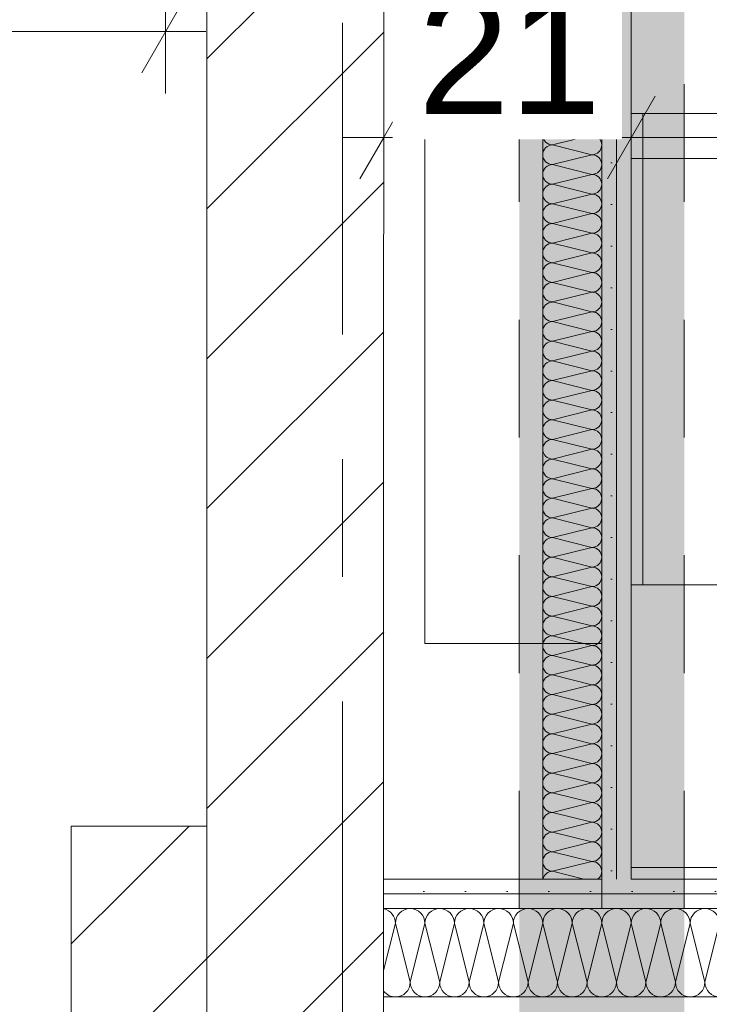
# Model space of a CAD drawing. Header units: metres. Extents: x -4 to 99, y -11 to 17.
# Tile 421 of 656: x 39.856 to 40.441, y 3.829 to 4.665. Entities that reach past the tile are written whole.
import ezdxf

# ---------------------------------------------------------------- set-up
doc = ezdxf.new("R2010")
doc.units = ezdxf.units.M
doc.header["$MEASUREMENT"] = 0
for name, pattern in [('Achse', [0.2, 0.1, -0.05, 0, -0.05]), ('DASHED', [0.015, 0.007, -0.008]), ('Strichlinie doppelt', [0.546806, 0.264583, -0.105833, 0.070556, -0.105833]), ('Untersicht', [0.1, 0.075, -0.025]), ('Wipeout_Contour', [1, 0, -1])]:
    doc.linetypes.add(name, pattern=pattern)
for name, color, linetype in [('152 - Bemaßung_ Beschriftung.Ausbau', 7, 'Continuous'), ('451 - Universal.Achsen Raster', 7, 'Continuous'), ('605 - Struktur.Wand Innen', 7, 'Continuous'), ('612 - Struktur.Stahlbau', 7, 'Continuous'), ('650 - Abdeckung.Fußboden Aufbau', 7, 'Continuous'), ('Abbruch_605 - Struktur.Wand Innen', 7, 'Continuous'), ('Neubau_605 - Struktur.Wand Innen', 7, 'Continuous'), ('Neubau_606 - Struktur.Wand Innen Ausbau', 7, 'Continuous'), ('Neubau_612 - Struktur.Stahlbau', 7, 'Continuous'), ('Neubau_650 - Abdeckung.Fußboden Aufbau', 7, 'Continuous'), ('Neubau_653 - Abdeckung.TB Verkofferung', 7, 'Continuous'), ('Neubau_702 - Einrichtung.Möbel Sanitär', 7, 'Continuous'), ('Neubau_802 - HKLSE.Sanitär', 7, 'Continuous')]:
    doc.layers.add(name, color=color, linetype=linetype)
doc.styles.add('ERSTELLTER_STIL_2', font='txt')
doc.linetypes.add('Abbruch 1', pattern='A,0,[1,2022.0244.A_L5A-PL02.04_iD_Grundriss 2.OG1.Shx,S=0.001984,R=0,X=0,Y=0],-0.25,0', length=0.25)
doc.dimstyles.new('ERSTELLTER_STIL__1', dxfattribs={"dimtxt": 0.1, "dimasz": 0.0532, "dimexe": 0.18, "dimexo": 0.0625, "dimgap": 0, "dimtad": 1, "dimzin": 0, "dimdsep": 46, "dimtxsty": 'ERSTELLTER_STIL_2', "dimblk": 'ARROWHEAD_2', "dimblk1": 'ARROWHEAD_2', "dimblk2": 'ARROWHEAD_2', "dimcen": 0.09, "dimse1": 1, "dimse2": 1, "dimclrd": 7, "dimclre": 7, "dimclrt": 7, "dimazin": 0, "dimtfac": 1, "dimtdec": 4, "dimtmove": 0, "dimatfit": 3, "dimfxl": 1, "dimtolj": 1, "dimtzin": 0, "dimarcsym": 0})
doc.dimstyles.new('ERSTELLTER_STIL__2', dxfattribs={"dimtxt": 0.1, "dimasz": 0.0532, "dimexe": 0.18, "dimexo": 0.0625, "dimgap": 0, "dimtad": 1, "dimtih": 1, "dimtoh": 1, "dimzin": 0, "dimdsep": 46, "dimtxsty": 'ERSTELLTER_STIL_2', "dimblk": 'ARROWHEAD_2', "dimblk1": 'ARROWHEAD_2', "dimblk2": 'ARROWHEAD_2', "dimcen": 0.09, "dimse1": 1, "dimse2": 1, "dimclrd": 7, "dimclre": 7, "dimclrt": 7, "dimazin": 0, "dimtfac": 1, "dimtdec": 4, "dimtmove": 0, "dimatfit": 3, "dimfxl": 1, "dimtolj": 1, "dimtzin": 0, "dimarcsym": 0})
doc.dimstyles.new('ERSTELLTER_STIL__4', dxfattribs={"dimtxt": 0.1, "dimasz": 0.0532, "dimexe": 0.18, "dimexo": 0.0625, "dimgap": 0, "dimtad": 1, "dimzin": 0, "dimdsep": 46, "dimtxsty": 'ERSTELLTER_STIL_2', "dimblk": 'ARROWHEAD_2', "dimblk1": 'ARROWHEAD_2', "dimblk2": 'ARROWHEAD_2', "dimcen": 0.09, "dimse1": 1, "dimse2": 1, "dimclrd": 7, "dimclre": 7, "dimclrt": 7, "dimazin": 0, "dimtfac": 1, "dimtdec": 4, "dimtmove": 2, "dimatfit": 3, "dimfxl": 1, "dimtolj": 1, "dimtzin": 0, "dimarcsym": 0})
pattern_1 = [(45, (0, 0), (-0.01767767, 0.01767767), [0, -0.025])]
pattern_2 = [(45, (0, 0), (-0.0636396, 0.0636396), [])]

# ---------------------------------------------------------------- blocks, each defined once
blk = doc.blocks.new('*X6')
at = {"layer": 'Neubau_606 - Struktur.Wand Innen Ausbau', "color": 7, "linetype": 'Continuous', "lineweight": 5}
for p, q in [((40.34164, 4.66665), (40.30831, 4.65832)), ((40.34164, 4.64999), (40.30831, 4.65832)), ((40.34164, 4.64999), (40.30831, 4.64165)), ((40.34164, 4.63332), (40.30831, 4.64165)), ((40.34164, 4.63332), (40.30831, 4.62499)), ((40.34164, 4.61665), (40.30831, 4.62499)), ((40.34164, 4.61665), (40.30831, 4.60832)), ((40.34164, 4.59999), (40.30831, 4.60832)), ((40.34164, 4.59999), (40.30831, 4.59165)), ((40.34164, 4.58332), (40.30831, 4.59165)), ((40.34164, 4.58332), (40.30831, 4.57499)), ((40.34164, 4.56665), (40.30831, 4.57499)), ((40.34164, 4.56665), (40.30831, 4.55832)), ((40.34164, 4.54999), (40.30831, 4.55832)), ((40.34164, 4.54999), (40.30831, 4.54165)), ((40.34164, 4.53332), (40.30831, 4.54165)), ((40.34164, 4.53332), (40.30831, 4.52499)), ((40.34164, 4.51665), (40.30831, 4.52499)), ((40.34164, 4.51665), (40.30831, 4.50832)), ((40.34164, 4.49999), (40.30831, 4.50832)), ((40.34164, 4.49999), (40.30831, 4.49165)), ((40.34164, 4.48332), (40.30831, 4.49165)), ((40.34164, 4.48332), (40.30831, 4.47499)), ((40.34164, 4.46665), (40.30831, 4.47499)), ((40.34164, 4.46665), (40.30831, 4.45832)), ((40.34164, 4.44999), (40.30831, 4.45832)), ((40.34164, 4.44999), (40.30831, 4.44165)), ((40.34164, 4.43332), (40.30831, 4.44165)), ((40.34164, 4.43332), (40.30831, 4.42499)), ((40.34164, 4.41665), (40.30831, 4.42499)), ((40.34164, 4.41665), (40.30831, 4.40832)), ((40.34164, 4.39999), (40.30831, 4.40832)), ((40.34164, 4.39999), (40.30831, 4.39165)), ((40.34164, 4.38332), (40.30831, 4.39165)), ((40.34164, 4.38332), (40.30831, 4.37499)), ((40.34164, 4.36665), (40.30831, 4.37499)), ((40.34164, 4.36665), (40.30831, 4.35832)), ((40.34164, 4.34999), (40.30831, 4.35832)), ((40.34164, 4.34999), (40.30831, 4.34165)), ((40.34164, 4.33332), (40.30831, 4.34165)), ((40.34164, 4.33332), (40.30831, 4.32499)), ((40.34164, 4.31665), (40.30831, 4.32499)), ((40.34164, 4.31665), (40.30831, 4.30832)), ((40.34164, 4.29999), (40.30831, 4.30832)), ((40.34164, 4.29999), (40.30831, 4.29165)), ((40.34164, 4.28332), (40.30831, 4.29165)), ((40.34164, 4.28332), (40.30831, 4.27499)), ((40.34164, 4.26665), (40.30831, 4.27499)), ((40.34164, 4.26665), (40.30831, 4.25832)), ((40.34164, 4.24999), (40.30831, 4.25832)), ((40.34164, 4.24999), (40.30831, 4.24165)), ((40.34164, 4.23332), (40.30831, 4.24165)), ((40.34164, 4.23332), (40.30831, 4.22499)), ((40.34164, 4.21665), (40.30831, 4.22499)), ((40.34164, 4.21665), (40.30831, 4.20832)), ((40.34164, 4.19999), (40.30831, 4.20832)), ((40.34164, 4.19999), (40.30831, 4.19165)), ((40.34164, 4.18332), (40.30831, 4.19165)), ((40.34164, 4.18332), (40.30831, 4.17499)), ((40.34164, 4.16665), (40.30831, 4.17499)), ((40.34164, 4.16665), (40.30831, 4.15832)), ((40.34164, 4.14999), (40.30831, 4.15832)), ((40.34164, 4.14999), (40.30831, 4.14165)), ((40.34164, 4.13332), (40.30831, 4.14165)), ((40.34164, 4.13332), (40.30831, 4.12499)), ((40.34164, 4.11665), (40.30831, 4.12499)), ((40.34164, 4.11665), (40.30831, 4.10832)), ((40.34164, 4.09999), (40.30831, 4.10832)), ((40.34164, 4.09999), (40.30831, 4.09165)), ((40.34164, 4.08332), (40.30831, 4.09165)), ((40.34164, 4.08332), (40.30831, 4.07499)), ((40.34164, 4.06665), (40.30831, 4.07499)), ((40.34164, 4.06665), (40.30831, 4.05832)), ((40.34164, 4.04999), (40.30831, 4.05832)), ((40.34164, 4.04999), (40.30831, 4.04165)), ((40.34164, 4.03332), (40.30831, 4.04165)), ((40.34164, 4.03332), (40.30831, 4.02499)), ((40.34164, 4.01665), (40.30831, 4.02499)), ((40.34164, 4.01665), (40.30831, 4.00832)), ((40.34164, 3.99999), (40.30831, 4.00832)), ((40.34164, 3.99999), (40.30831, 3.99165)), ((40.34164, 3.98332), (40.30831, 3.99165)), ((40.34164, 3.98332), (40.30831, 3.97499)), ((40.34164, 3.96665), (40.30831, 3.97499)), ((40.34164, 3.96665), (40.30831, 3.95832)), ((40.34164, 3.94999), (40.30831, 3.95832)), ((40.34164, 3.94999), (40.30831, 3.94165)), ((40.33492, 3.935), (40.30831, 3.94165))]:
    blk.add_line(p, q, dxfattribs=at)
for centre, start, end in [((40.30831, 4.66665), 179.99998, 269.99998), ((40.34164, 4.65832), 359.99998, 89.99998), ((40.30831, 4.64999), 89.99998, 179.99998), ((40.34164, 4.65832), 269.99998, 359.99998), ((40.30831, 4.64999), 179.99998, 269.99998), ((40.34164, 4.64165), 359.99998, 89.99998), ((40.30831, 4.63332), 89.99998, 179.99998), ((40.34164, 4.64165), 269.99998, 359.99998), ((40.30831, 4.63332), 179.99998, 269.99998), ((40.34164, 4.62499), 359.99998, 89.99998), ((40.30831, 4.61665), 89.99998, 179.99998), ((40.34164, 4.62499), 269.99998, 359.99998), ((40.30831, 4.61665), 179.99998, 269.99998), ((40.34164, 4.60832), 359.99998, 89.99998), ((40.30831, 4.59999), 89.99998, 179.99998), ((40.34164, 4.60832), 269.99998, 359.99998), ((40.30831, 4.59999), 179.99998, 269.99998), ((40.34164, 4.59165), 359.99998, 89.99998), ((40.30831, 4.58332), 89.99998, 179.99998), ((40.34164, 4.59165), 269.99998, 359.99998), ((40.30831, 4.58332), 179.99998, 269.99998), ((40.34164, 4.57499), 359.99998, 89.99998), ((40.30831, 4.56665), 89.99998, 179.99998), ((40.34164, 4.57499), 269.99998, 359.99998), ((40.30831, 4.56665), 179.99998, 269.99998), ((40.34164, 4.55832), 359.99998, 89.99998), ((40.30831, 4.54999), 89.99998, 179.99998), ((40.34164, 4.55832), 269.99998, 359.99998), ((40.30831, 4.54999), 179.99998, 269.99998), ((40.34164, 4.54165), 359.99998, 89.99998), ((40.30831, 4.53332), 89.99998, 179.99998), ((40.34164, 4.54165), 269.99998, 359.99998), ((40.30831, 4.53332), 179.99998, 269.99998), ((40.34164, 4.52499), 359.99998, 89.99998), ((40.30831, 4.51665), 89.99998, 179.99998), ((40.34164, 4.52499), 269.99998, 359.99998), ((40.30831, 4.51665), 179.99998, 269.99998), ((40.34164, 4.50832), 359.99998, 89.99998), ((40.30831, 4.49999), 89.99998, 179.99998), ((40.34164, 4.50832), 269.99998, 359.99998), ((40.30831, 4.49999), 179.99998, 269.99998), ((40.34164, 4.49165), 359.99998, 89.99998), ((40.30831, 4.48332), 89.99998, 179.99998), ((40.34164, 4.49165), 269.99998, 359.99998), ((40.30831, 4.48332), 179.99998, 269.99998), ((40.34164, 4.47499), 359.99998, 89.99998), ((40.30831, 4.46665), 89.99998, 179.99998), ((40.34164, 4.47499), 269.99998, 359.99998), ((40.30831, 4.46665), 179.99998, 269.99998), ((40.34164, 4.45832), 359.99998, 89.99998), ((40.30831, 4.44999), 89.99998, 179.99998), ((40.34164, 4.45832), 269.99998, 359.99998), ((40.30831, 4.44999), 179.99998, 269.99998), ((40.34164, 4.44165), 359.99998, 89.99998), ((40.30831, 4.43332), 89.99998, 179.99998), ((40.34164, 4.44165), 269.99998, 359.99998), ((40.30831, 4.43332), 179.99998, 269.99998), ((40.34164, 4.42499), 359.99998, 89.99998), ((40.30831, 4.41665), 89.99998, 179.99998), ((40.34164, 4.42499), 269.99998, 359.99998), ((40.30831, 4.41665), 179.99998, 269.99998), ((40.34164, 4.40832), 359.99998, 89.99998), ((40.30831, 4.39999), 89.99998, 179.99998), ((40.34164, 4.40832), 269.99998, 359.99998), ((40.30831, 4.39999), 179.99998, 269.99998), ((40.34164, 4.39165), 359.99998, 89.99998), ((40.30831, 4.38332), 89.99998, 179.99998), ((40.34164, 4.39165), 269.99998, 359.99998), ((40.30831, 4.38332), 179.99998, 269.99998), ((40.34164, 4.37499), 359.99998, 89.99998), ((40.30831, 4.36665), 89.99998, 179.99998), ((40.34164, 4.37499), 269.99998, 359.99998), ((40.30831, 4.36665), 179.99998, 269.99998), ((40.34164, 4.35832), 359.99998, 89.99998), ((40.30831, 4.34999), 89.99998, 179.99998), ((40.34164, 4.35832), 269.99998, 359.99998), ((40.30831, 4.34999), 179.99998, 269.99998), ((40.34164, 4.34165), 359.99998, 89.99998), ((40.30831, 4.33332), 89.99998, 179.99998), ((40.34164, 4.34165), 269.99998, 359.99998), ((40.30831, 4.33332), 179.99998, 269.99998), ((40.34164, 4.32499), 359.99998, 89.99998), ((40.30831, 4.31665), 89.99998, 179.99998), ((40.34164, 4.32499), 269.99998, 359.99998), ((40.30831, 4.31665), 179.99998, 269.99998), ((40.34164, 4.30832), 359.99998, 89.99998), ((40.30831, 4.29999), 89.99998, 179.99998), ((40.34164, 4.30832), 269.99998, 359.99998), ((40.30831, 4.29999), 179.99998, 269.99998), ((40.34164, 4.29165), 359.99998, 89.99998), ((40.30831, 4.28332), 89.99998, 179.99998), ((40.34164, 4.29165), 269.99998, 359.99998), ((40.30831, 4.28332), 179.99998, 269.99998), ((40.34164, 4.27499), 359.99998, 89.99998), ((40.30831, 4.26665), 89.99998, 179.99998), ((40.34164, 4.27499), 269.99998, 359.99998), ((40.30831, 4.26665), 179.99998, 269.99998), ((40.34164, 4.25832), 359.99998, 89.99998), ((40.30831, 4.24999), 89.99998, 179.99998), ((40.34164, 4.25832), 269.99998, 359.99998), ((40.30831, 4.24999), 179.99998, 269.99998), ((40.34164, 4.24165), 359.99998, 89.99998), ((40.30831, 4.23332), 89.99998, 179.99998), ((40.34164, 4.24165), 269.99998, 359.99998), ((40.30831, 4.23332), 179.99998, 269.99998), ((40.34164, 4.22499), 359.99998, 89.99998), ((40.30831, 4.21665), 89.99998, 179.99998), ((40.34164, 4.22499), 269.99998, 359.99998), ((40.30831, 4.21665), 179.99998, 269.99998), ((40.34164, 4.20832), 359.99998, 89.99998), ((40.30831, 4.19999), 89.99998, 179.99998), ((40.34164, 4.20832), 269.99998, 359.99998), ((40.30831, 4.19999), 179.99998, 269.99998), ((40.34164, 4.19165), 359.99998, 89.99998), ((40.30831, 4.18332), 89.99998, 179.99998), ((40.34164, 4.19165), 269.99998, 359.99998), ((40.30831, 4.18332), 179.99998, 269.99998), ((40.34164, 4.17499), 359.99998, 89.99998), ((40.30831, 4.16665), 89.99998, 179.99998), ((40.34164, 4.17499), 269.99998, 359.99998), ((40.30831, 4.16665), 179.99998, 269.99998), ((40.34164, 4.15832), 359.99998, 89.99998), ((40.30831, 4.14999), 89.99998, 179.99998), ((40.34164, 4.15832), 269.99998, 359.99998), ((40.30831, 4.14999), 179.99998, 269.99998), ((40.34164, 4.14165), 359.99998, 89.99998), ((40.30831, 4.13332), 89.99998, 179.99998), ((40.34164, 4.14165), 269.99998, 359.99998), ((40.30831, 4.13332), 179.99998, 269.99998), ((40.34164, 4.12499), 359.99998, 89.99998), ((40.30831, 4.11665), 89.99998, 179.99998), ((40.34164, 4.12499), 269.99998, 359.99998), ((40.30831, 4.11665), 179.99998, 269.99998), ((40.34164, 4.10832), 359.99998, 89.99998), ((40.30831, 4.09999), 89.99998, 179.99998), ((40.34164, 4.10832), 269.99998, 359.99998), ((40.30831, 4.09999), 179.99998, 269.99998), ((40.34164, 4.09165), 359.99998, 89.99998), ((40.30831, 4.08332), 89.99998, 179.99998), ((40.34164, 4.09165), 269.99998, 359.99998), ((40.30831, 4.08332), 179.99998, 269.99998), ((40.34164, 4.07499), 359.99998, 89.99998), ((40.30831, 4.06665), 89.99998, 179.99998), ((40.34164, 4.07499), 269.99998, 359.99998), ((40.30831, 4.06665), 179.99998, 269.99998), ((40.34164, 4.05832), 359.99998, 89.99998), ((40.30831, 4.04999), 89.99998, 179.99998), ((40.34164, 4.05832), 269.99998, 359.99998), ((40.30831, 4.04999), 179.99998, 269.99998), ((40.34164, 4.04165), 359.99998, 89.99998), ((40.30831, 4.03332), 89.99998, 179.99998), ((40.34164, 4.04165), 269.99998, 359.99998), ((40.30831, 4.03332), 179.99998, 269.99998), ((40.34164, 4.02499), 359.99998, 89.99998), ((40.30831, 4.01665), 89.99998, 179.99998), ((40.34164, 4.02499), 269.99998, 359.99998), ((40.30831, 4.01665), 179.99998, 269.99998), ((40.34164, 4.00832), 359.99998, 89.99998), ((40.30831, 3.99999), 89.99998, 179.99998), ((40.34164, 4.00832), 269.99998, 359.99998), ((40.30831, 3.99999), 179.99998, 269.99998), ((40.34164, 3.99165), 359.99998, 89.99998), ((40.30831, 3.98332), 89.99998, 179.99998), ((40.34164, 3.99165), 269.99998, 359.99998), ((40.30831, 3.98332), 179.99998, 269.99998), ((40.34164, 3.97499), 359.99998, 89.99998), ((40.30831, 3.96665), 89.99998, 179.99998), ((40.34164, 3.97499), 269.99998, 359.99998), ((40.30831, 3.96665), 179.99998, 269.99998), ((40.34164, 3.95832), 359.99998, 89.99998), ((40.30831, 3.94999), 89.99998, 179.99998), ((40.34164, 3.95832), 269.99998, 359.99998), ((40.30831, 3.94999), 179.99998, 269.99998), ((40.34164, 3.94165), 359.99998, 89.99998), ((40.30831, 3.93332), 89.99998, 168.37095), ((40.34164, 3.94165), 307.01982, 359.99998)]:
    blk.add_arc(centre, 0.00833, start, end, dxfattribs=at)
blk = doc.blocks.new('*X144')
at = {"layer": 'Neubau_606 - Struktur.Wand Innen Ausbau', "color": 7, "linetype": 'Continuous', "lineweight": 5}
for p, q in [((40.175, 3.8975), (40.16499, 3.85747)), ((40.175, 3.8975), (40.1875, 3.8475)), ((40.2, 3.8975), (40.1875, 3.8475)), ((40.2, 3.8975), (40.2125, 3.8475)), ((40.225, 3.8975), (40.2125, 3.8475)), ((40.225, 3.8975), (40.2375, 3.8475)), ((40.25, 3.8975), (40.2375, 3.8475)), ((40.25, 3.8975), (40.2625, 3.8475)), ((40.275, 3.8975), (40.2625, 3.8475)), ((40.275, 3.8975), (40.2875, 3.8475)), ((40.3, 3.8975), (40.2875, 3.8475)), ((40.3, 3.8975), (40.3125, 3.8475)), ((40.325, 3.8975), (40.3125, 3.8475)), ((40.325, 3.8975), (40.3375, 3.8475)), ((40.35, 3.8975), (40.3375, 3.8475)), ((40.35, 3.8975), (40.3625, 3.8475)), ((40.375, 3.8975), (40.3625, 3.8475)), ((40.375, 3.8975), (40.3875, 3.8475)), ((40.4, 3.8975), (40.3875, 3.8475)), ((40.4, 3.8975), (40.4125, 3.8475)), ((40.425, 3.8975), (40.4125, 3.8475)), ((40.425, 3.8975), (40.4375, 3.8475)), ((40.45, 3.8975), (40.4375, 3.8475))]:
    blk.add_line(p, q, dxfattribs=at)
for centre, start, end in [((40.1625, 3.8975), 359.99996, 78.50045), ((40.1875, 3.8975), 89.99996, 179.99996), ((40.1875, 3.8975), 359.99996, 89.99996), ((40.2125, 3.8975), 89.99996, 179.99996), ((40.2125, 3.8975), 359.99996, 89.99996), ((40.2375, 3.8975), 89.99996, 179.99996), ((40.2375, 3.8975), 359.99996, 89.99996), ((40.2625, 3.8975), 89.99996, 179.99996), ((40.2625, 3.8975), 359.99996, 89.99996), ((40.2875, 3.8975), 89.99996, 179.99996), ((40.2875, 3.8975), 359.99996, 89.99996), ((40.3125, 3.8975), 89.99996, 179.99996), ((40.3125, 3.8975), 359.99996, 89.99996), ((40.3375, 3.8975), 89.99996, 179.99996), ((40.3375, 3.8975), 359.99996, 89.99996), ((40.3625, 3.8975), 89.99996, 179.99996), ((40.3625, 3.8975), 359.99996, 89.99996), ((40.3875, 3.8975), 89.99996, 179.99996), ((40.3875, 3.8975), 359.99996, 89.99996), ((40.4125, 3.8975), 89.99996, 179.99996), ((40.4125, 3.8975), 359.99996, 89.99996), ((40.4375, 3.8975), 89.99996, 179.99996), ((40.4375, 3.8975), 359.99996, 89.99996), ((40.175, 3.8475), 269.99996, 359.99996), ((40.2, 3.8475), 179.99996, 269.99996), ((40.2, 3.8475), 269.99996, 359.99996), ((40.225, 3.8475), 179.99996, 269.99996), ((40.225, 3.8475), 269.99996, 359.99996), ((40.25, 3.8475), 179.99996, 269.99996), ((40.25, 3.8475), 269.99996, 359.99996), ((40.275, 3.8475), 179.99996, 269.99996), ((40.275, 3.8475), 269.99996, 359.99996), ((40.3, 3.8475), 179.99996, 269.99996), ((40.3, 3.8475), 269.99996, 359.99996), ((40.325, 3.8475), 179.99996, 269.99996), ((40.325, 3.8475), 269.99996, 359.99996), ((40.35, 3.8475), 179.99996, 269.99996), ((40.35, 3.8475), 269.99996, 359.99996), ((40.375, 3.8475), 179.99996, 269.99996), ((40.375, 3.8475), 269.99996, 359.99996), ((40.4, 3.8475), 179.99996, 269.99996), ((40.4, 3.8475), 269.99996, 359.99996), ((40.425, 3.8475), 179.99996, 269.99996), ((40.425, 3.8475), 269.99996, 359.99996), ((40.45, 3.8475), 179.99996, 269.99996), ((40.175, 3.8475), 216.80685, 269.99996)]:
    blk.add_arc(centre, 0.0125, start, end, dxfattribs=at)
blk = doc.blocks.new('*D210')
at = {"layer": '152 - Bemaßung_ Beschriftung.Ausbau', "color": 7, "linetype": 'Continuous', "lineweight": 5}
for p, q in [((39.75, 4.00021), (39.82, 3.95979)), ((39.8375, 3.98), (39.7325, 3.98)), ((39.785, 3.35), (39.785, 3.98)), ((39.75, 3.37021), (39.82, 3.32979)), ((39.8375, 3.35), (39.7325, 3.35))]:
    blk.add_line(p, q, dxfattribs=at)
at = {"layer": '152 - Bemaßung_ Beschriftung.Ausbau', "color": 7, "lineweight": 5, "insert": (39.765, 3.67373), "char_height": 0.1, "attachment_point": 7, "rotation": 90, "style": 'ERSTELLTER_STIL_2'}
blk.add_mtext('\\A1;{\\pql;\\fArial|b0|i0|c0|p38;63}', dxfattribs=at)
blk = doc.blocks.new('ARROWHEAD_2')
at = {"color": 0, "linetype": 'Continuous', "lineweight": 0}
for p, q in [((-0.378, -0.655), (0.378, 0.655)), ((0, 0), (-1, 0))]:
    blk.add_line(p, q, dxfattribs=at)
blk = doc.blocks.new('*D211')
at = {"layer": '152 - Bemaßung_ Beschriftung.Ausbau', "color": 7, "linetype": 'Continuous', "lineweight": 5}
for p, q in [((39.785, 5.18998), (39.785, 5.22421)), ((39.82, 5.16978), (39.75, 5.21019)), ((39.8375, 5.18998), (39.7325, 5.18998)), ((39.785, 3.98), (39.785, 5.18998)), ((39.75, 4.00021), (39.82, 3.95979)), ((39.8375, 3.98), (39.7325, 3.98))]:
    blk.add_line(p, q, dxfattribs=at)
at = {"layer": '152 - Bemaßung_ Beschriftung.Ausbau', "color": 7, "lineweight": 5, "insert": (39.765, 4.45196), "char_height": 0.1, "attachment_point": 7, "rotation": 90, "style": 'ERSTELLTER_STIL_2'}
blk.add_mtext('\\A1;{\\pql;\\fArial|b0|i0|c0|p38;1,21}', dxfattribs=at)
blk = doc.blocks.new('*D215')
at = {"layer": '152 - Bemaßung_ Beschriftung.Ausbau', "color": 7, "linetype": 'Continuous', "lineweight": 5}
for p, q in [((39.585, 3.865), (39.585, 3.89923)), ((39.62, 3.84479), (39.55, 3.88521)), ((39.6375, 3.865), (39.5325, 3.865)), ((39.585, 3.465), (39.585, 3.865)), ((39.55, 3.48521), (39.62, 3.44479)), ((39.6375, 3.465), (39.5325, 3.465))]:
    blk.add_line(p, q, dxfattribs=at)
at = {"layer": '152 - Bemaßung_ Beschriftung.Ausbau', "color": 7, "lineweight": 5, "insert": (39.565, 3.6977), "char_height": 0.1, "attachment_point": 7, "rotation": 90, "style": 'ERSTELLTER_STIL_2'}
blk.add_mtext('\\A1;{\\pql;\\fArial|b0|i0|c0|p38;40}', dxfattribs=at)
blk = doc.blocks.new('*D439')
at = {"layer": '152 - Bemaßung_ Beschriftung.Ausbau', "color": 7, "linetype": 'Continuous', "lineweight": 5}
for p, q in [((36.605, -4.6125), (36.605, -4.5075)), ((40.015, -4.6125), (40.015, -4.5075)), ((36.62521, -4.525), (36.58479, -4.595)), ((40.0352, -4.525), (39.99479, -4.595)), ((36.605, -4.56), (40.015, -4.56))]:
    blk.add_line(p, q, dxfattribs=at)
at = {"layer": '152 - Bemaßung_ Beschriftung.Ausbau', "color": 7, "lineweight": 5, "char_height": 0.1, "attachment_point": 7, "style": 'ERSTELLTER_STIL_2'}
for s, insert in [('\\A1;{\\pql;\\fArial|b0|i0|c0|p38;3,41}', (38.10108, -4.54)), ('\\A1;{\\pql;\\fArial|b0|i0|c0|p38;15}', (39.843, -4.54))]:
    blk.add_mtext(s, dxfattribs=dict(at, insert=insert))
blk = doc.blocks.new('*D440')
at = {"layer": '152 - Bemaßung_ Beschriftung.Ausbau', "color": 7, "linetype": 'Continuous', "lineweight": 5}
for p, q in [((40.015, -4.6125), (40.015, -4.5075)), ((40.165, -4.6125), (40.165, -4.5075)), ((40.0352, -4.525), (39.99479, -4.595)), ((40.1852, -4.525), (40.14479, -4.595)), ((40.015, -4.56), (40.165, -4.56))]:
    blk.add_line(p, q, dxfattribs=at)
blk = doc.blocks.new('*D441')
at = {"layer": '152 - Bemaßung_ Beschriftung.Ausbau', "color": 7, "linetype": 'Continuous', "lineweight": 5}
for p, q in [((40.165, -4.6125), (40.165, -4.5075)), ((40.41499, -4.6125), (40.41499, -4.5075)), ((40.1852, -4.525), (40.14479, -4.595)), ((40.4352, -4.525), (40.39479, -4.595)), ((40.165, -4.56), (40.41499, -4.56))]:
    blk.add_line(p, q, dxfattribs=at)
at = {"layer": '152 - Bemaßung_ Beschriftung.Ausbau', "color": 7, "lineweight": 5, "insert": (40.21411, -4.54), "char_height": 0.1, "attachment_point": 7, "style": 'ERSTELLTER_STIL_2'}
blk.add_mtext('\\A1;{\\pql;\\fArial|b0|i0|c0|p38;25}', dxfattribs=at)
blk = doc.blocks.new('*D544')
at = {"layer": '152 - Bemaßung_ Beschriftung.Ausbau', "color": 7, "linetype": 'Continuous', "lineweight": 5}
for p, q in [((38.87999, 4.60207), (38.87999, 4.70707)), ((39.97999, 4.60207), (39.97999, 4.70707)), ((38.9002, 4.68957), (38.85978, 4.61957)), ((39.95978, 4.61957), (40.0002, 4.68957)), ((38.87999, 4.65457), (39.97999, 4.65457)), ((39.97999, 4.65457), (40.01422, 4.65457))]:
    blk.add_line(p, q, dxfattribs=at)
at = {"layer": '152 - Bemaßung_ Beschriftung.Ausbau', "color": 7, "lineweight": 5, "insert": (39.29696, 4.67457), "char_height": 0.1, "attachment_point": 7, "style": 'ERSTELLTER_STIL_2'}
blk.add_mtext('\\A1;{\\pql;\\fArial|b0|i0|c0|p38;1,10}', dxfattribs=at)
blk = doc.blocks.new('*D611')
at = {"layer": '152 - Bemaßung_ Beschriftung.Ausbau', "color": 7, "linetype": 'Continuous', "lineweight": 5}
for p, q in [((45.74533, 3.7402), (45.81533, 3.69979)), ((45.83283, 3.72), (45.72783, 3.72)), ((45.78033, 0.245), (45.78033, 3.72)), ((45.74533, 0.26521), (45.81533, 0.22479))]:
    blk.add_line(p, q, dxfattribs=at)
at = {"layer": '152 - Bemaßung_ Beschriftung.Ausbau', "color": 7, "lineweight": 5, "char_height": 0.1, "attachment_point": 7, "rotation": 90, "style": 'ERSTELLTER_STIL_2'}
for s, insert in [('\\A1;{\\pql;\\fArial|b0|i0|c0|p38;17\\fArial|b0|i0|c0|p38;\\A1{\\H.66x;\\S5^  ;}}', (45.76142, 3.49791)), ('\\A1;{\\pql;\\fArial|b0|i0|c0|p38;3,47\\fArial|b0|i0|c0|p38;\\A1{\\H.66x;\\S5^  ;}}', (45.77974, 1.7235))]:
    blk.add_mtext(s, dxfattribs=dict(at, insert=insert))
blk = doc.blocks.new('*D633')
at = {"layer": '152 - Bemaßung_ Beschriftung.Ausbau', "color": 7, "linetype": 'Continuous', "lineweight": 5}
for p, q in [((40.165, 4.5121), (40.165, 4.6171)), ((40.37498, 4.5121), (40.37498, 4.6171)), ((40.18521, 4.5996), (40.14479, 4.5296)), ((40.39518, 4.5996), (40.35477, 4.5296)), ((40.13077, 4.5646), (40.165, 4.5646)), ((40.165, 4.5646), (40.37498, 4.5646))]:
    blk.add_line(p, q, dxfattribs=at)
at = {"color": 254, "linetype": 'Wipeout_Contour', "lineweight": 0, "ltscale": 162.154862}
blk.add_wipeout([(40.17267, 4.56317), (40.3673, 4.56317), (40.3673, 4.70603), (40.17267, 4.70603)], dxfattribs=at).dxf.layer = '152 - Bemaßung_ Beschriftung.Ausbau'
at = {"layer": '152 - Bemaßung_ Beschriftung.Ausbau', "color": 7, "lineweight": 5, "insert": (40.1941, 4.5846), "char_height": 0.1, "attachment_point": 7, "style": 'ERSTELLTER_STIL_2'}
blk.add_mtext('\\A1;{\\pql;\\fArial|b0|i0|c0|p38;21}', dxfattribs=at)
blk = doc.blocks.new('*D634')
at = {"layer": '152 - Bemaßung_ Beschriftung.Ausbau', "color": 7, "linetype": 'Continuous', "lineweight": 5}
for p, q in [((40.37498, 4.5121), (40.37498, 4.6171)), ((42.09999, 4.5121), (42.09999, 4.6171)), ((40.39518, 4.5996), (40.35477, 4.5296)), ((42.07978, 4.5296), (42.1202, 4.5996)), ((40.37498, 4.5646), (42.09999, 4.5646)), ((42.09999, 4.5646), (42.13422, 4.5646))]:
    blk.add_line(p, q, dxfattribs=at)
at = {"layer": '152 - Bemaßung_ Beschriftung.Ausbau', "color": 7, "lineweight": 5, "insert": (41.07941, 4.56519), "char_height": 0.1, "attachment_point": 7, "style": 'ERSTELLTER_STIL_2'}
blk.add_mtext('\\A1;{\\pql;\\fArial|b0|i0|c0|p38;1,72\\fArial|b0|i0|c0|p38;\\A1{\\H.66x;\\S5^  ;}}', dxfattribs=at)

msp = doc.modelspace()

# ---------------------------------------------------------------- hatches: boundary and pattern name
at = {"layer": '612 - Struktur.Stahlbau', "linetype": 'Continuous', "lineweight": 0, "true_color": 0x30307f}
msp.add_hatch(color=177, dxfattribs=at).paths.add_polyline_path([(40.28, 5.18998), (40.42, 5.18998), (40.42, 0.70998), (40.28, 0.70998)])
at = {"layer": 'Abbruch_605 - Struktur.Wand Innen', "linetype": 'Continuous', "lineweight": 0, "true_color": 0x000000}
h = msp.add_hatch(dxfattribs=at)
h.set_pattern_fill('MW_Ziegel_0001', color=18, style=0, pattern_type=2)
h.set_pattern_definition(pattern_2)
h.paths.add_polyline_path([(40.16499, 3.865), (40.01499, 3.865), (40.015, 3.465), (40.165, 3.465)])
at = {"layer": 'Neubau_606 - Struktur.Wand Innen Ausbau', "linetype": 'Continuous', "lineweight": 0, "true_color": 0x000000}
h = msp.add_hatch(dxfattribs=at)
h.set_pattern_fill('Gips_0001', color=18, style=0, pattern_type=2)
h.set_pattern_definition(pattern_1)
h.paths.add_polyline_path([(40.34998, 5.09998), (40.34998, 3.935), (40.36247, 3.935), (40.36248, 5.09998)])
h = msp.add_hatch(dxfattribs=at)
h.set_pattern_fill('Gips_0001', color=18, style=0, pattern_type=2)
h.set_pattern_definition(pattern_1)
h.paths.add_polyline_path([(40.36248, 5.09998), (40.36247, 3.935), (40.37497, 3.935), (40.37498, 5.09998)])
h = msp.add_hatch(dxfattribs=at)
h.set_pattern_fill('Gips_0001', color=18, style=0, pattern_type=2)
h.set_pattern_definition(pattern_1)
h.paths.add_polyline_path([(40.16499, 3.835), (40.16499, 3.8225), (42.32499, 3.8225), (42.32499, 3.835)])
at = {"layer": 'Neubau_650 - Abdeckung.Fußboden Aufbau', "linetype": 'Continuous', "lineweight": 13, "true_color": 0xafafaf}
h = msp.add_hatch(dxfattribs=at)
h.set_pattern_fill('Raster_60x60_Fuge_2mm_0001', color=253, style=0, pattern_type=2)
h.set_pattern_definition([(0, (40.93646, 5.1485), (0, 0.602), []), (90, (40.93646, 5.1485), (-0.602, 0), [])])
h.paths.add_polyline_path([(42.09999, 3.935), (42.09999, 5.76), (40.37497, 5.76), (40.37497, 3.935)])
h = msp.add_hatch(dxfattribs=at)
h.set_pattern_fill('Raster_60x60_Fuge_2mm_0001', color=253, style=0, pattern_type=2)
h.set_pattern_definition([(0, (42.61, 3.81), (0, 0.602), []), (90, (42.61, 3.81), (-0.602, 0), [])])
h.paths.add_polyline_path([(42.32499, 3.81), (40.41499, 3.81), (40.41499, 0.255), (43.54499, 0.255), (43.54499, 0.33, -0.414214), (43.49499, 0.28, -0.414214), (43.44499, 0.33, -0.414214), (43.39499, 0.28, -0.414214), (43.34499, 0.33, -0.414214), (43.39499, 0.38, -0.414214), (43.44499, 0.33, -0.414214), (43.49499, 0.38, -0.414214), (43.54499, 0.33), (43.54499, 3.81), (43.20999, 3.81), (43.20999, 3.935), (42.32499, 3.935)])

# ---------------------------------------------------------------- linework, layer by layer
at = {"layer": '650 - Abdeckung.Fußboden Aufbau', "color": 7, "linetype": 'Continuous', "lineweight": 13, "flags": 128}
msp.add_lwpolyline([(36.605, 5.814), (36.605, 0.70998), (36.68999, 0.70998), (36.68999, 0.255), (39.96999, 0.255), (39.96999, 0.70998), (40.015, 0.70998), (40.015, 5.18998), (39.96999, 5.18998), (39.96999, 5.814), (38.87999, 5.814)], dxfattribs=at)
msp.add_lwpolyline([(36.605, 5.814), (36.605, 0.70998), (36.68999, 0.70998), (36.68999, 0.255), (39.96999, 0.255), (39.96999, 0.70998), (40.015, 0.70998), (40.015, 5.18998), (39.96999, 5.18998), (39.96999, 5.814), (38.87999, 5.814)], dxfattribs=at)
msp.add_lwpolyline([(39.89997, 3.35), (40.01497, 3.35), (40.01497, 3.98), (39.89997, 3.98)], close=True, dxfattribs=at)
at = {"layer": 'Abbruch_605 - Struktur.Wand Innen', "color": 7, "linetype": 'Abbruch 1', "lineweight": 18, "flags": 128}
for points in [[(40.01499, 3.865), (40.015, 3.465)], [(40.165, 3.465), (40.16499, 3.865)]]:
    msp.add_lwpolyline(points, dxfattribs=at)
at = {"layer": 'Neubau_605 - Struktur.Wand Innen', "color": 1, "linetype": 'Continuous', "lineweight": 18, "flags": 128}
for points in [[(39.89997, 3.98), (39.89997, 3.865)], [(39.89997, 3.865), (39.89997, 3.465)]]:
    msp.add_lwpolyline(points, dxfattribs=at)
at = {"layer": 'Neubau_606 - Struktur.Wand Innen Ausbau', "color": 1, "linetype": 'Continuous', "lineweight": 5}
for p, q in [((40.34998, 3.935), (40.34998, 5.09998)), ((40.36247, 3.935), (40.36248, 5.09998)), ((40.16499, 3.835), (42.32499, 3.835))]:
    msp.add_line(p, q, dxfattribs=at)
at = {"layer": 'Neubau_606 - Struktur.Wand Innen Ausbau', "color": 1, "linetype": 'Continuous', "lineweight": 5, "flags": 128}
for points in [[(40.29998, 5.09998), (40.29998, 3.935)], [(40.37497, 3.935), (40.37498, 5.09998)], [(40.29998, 3.935), (40.34998, 3.935)], [(42.09999, 3.935), (40.37497, 3.935)]]:
    msp.add_lwpolyline(points, dxfattribs=at)
at = {"layer": 'Neubau_612 - Struktur.Stahlbau', "color": 1, "linetype": 'Untersicht', "lineweight": 13}
for p, q in [((40.28, 0.70998), (40.28, 5.18998)), ((40.42, 0.70998), (40.42, 5.18998))]:
    msp.add_line(p, q, dxfattribs=at)
at = {"layer": 'Neubau_612 - Struktur.Stahlbau', "color": 1, "linetype": 'Achse', "lineweight": 9}
msp.add_line((40.35, 0.70998), (40.35, 5.18998), dxfattribs=at)
at = {"layer": 'Neubau_650 - Abdeckung.Fußboden Aufbau', "color": 1, "linetype": 'Continuous', "lineweight": 13, "flags": 128}
msp.add_lwpolyline([(42.09999, 3.935), (40.37497, 3.935), (40.37497, 5.76), (42.09999, 5.76)], close=True, dxfattribs=at)
at = {"layer": 'Neubau_653 - Abdeckung.TB Verkofferung', "color": 1, "linetype": 'Untersicht', "lineweight": 9}
msp.add_line((40.16497, 0.70998), (40.16497, 5.18998), dxfattribs=at)
at = {"layer": 'Neubau_702 - Einrichtung.Möbel Sanitär', "color": 1, "linetype": 'Continuous', "lineweight": 9}
msp.add_line((40.38498, 4.585), (40.38498, 4.185), dxfattribs=at)
at = {"layer": 'Neubau_702 - Einrichtung.Möbel Sanitär', "color": 1, "linetype": 'Continuous', "lineweight": 9, "flags": 128}
msp.add_lwpolyline([(40.86498, 4.585), (40.86498, 4.185), (40.37497, 4.185), (40.37497, 4.585)], close=True, dxfattribs=at)
at = {"layer": 'Neubau_802 - HKLSE.Sanitär', "color": 1, "linetype": 'Continuous', "lineweight": 9}
for p, q in [((40.19998, 4.635), (40.19998, 4.135)), ((40.34998, 4.635), (40.19998, 4.635)), ((40.34998, 4.635), (40.34998, 4.135)), ((40.34998, 4.135), (40.19998, 4.135))]:
    msp.add_line(p, q, dxfattribs=at)
at = {"layer": 'Neubau_802 - HKLSE.Sanitär', "color": 1, "linetype": 'DASHED', "lineweight": 9, "flags": 128}
for points in [[(40.19998, 4.635), (40.34998, 4.635)], [(40.19998, 4.135), (40.19998, 4.635)], [(40.34998, 4.635), (40.34998, 4.135)], [(40.34998, 4.135), (40.19998, 4.135)]]:
    msp.add_lwpolyline(points, dxfattribs=at)

# ---------------------------------------------------------------- block references
at = {"layer": 'Neubau_606 - Struktur.Wand Innen Ausbau', "color": 1, "lineweight": 13}
msp.add_blockref('*X6', (0, 0), dxfattribs=at)

# ---------------------------------------------------------------- dimensions: what is measured, and where the dimension line sits
at = {"layer": '152 - Bemaßung_ Beschriftung.Ausbau', "color": 7, "linetype": 'Continuous', "lineweight": 5}
for base, p1, p2, dimstyle, picture, middle in [((39.785, 5.18998), (39.89997, 3.98), (39.96999, 5.18998), 'ERSTELLTER_STIL__1', '*D211', (39.715, 4.58185)), ((39.785, 3.98), (39.89997, 3.35), (39.89997, 3.98), 'ERSTELLTER_STIL__4', '*D210', (39.715, 3.74996))]:
    dim = msp.add_linear_dim(base=base, p1=p1, p2=p2, angle=90, dimstyle=dimstyle, dxfattribs=at)
    dim.commit()
    dim.dimension.update_dxf_attribs({"geometry": picture, "text_midpoint": middle, "dimtype": 160, "text_rotation": 90})

# ---------------------------------------------------------------- next in the draw order: wipeouts: each hides what was drawn before it
at = {"color": 254, "linetype": 'Wipeout_Contour', "lineweight": 0, "ltscale": 161.386536}
msp.add_wipeout([(40.015, 5.09998), (40.01499, 3.865), (40.16499, 3.865), (40.165, 5.09998)], dxfattribs=at).dxf.layer = '605 - Struktur.Wand Innen'

# ---------------------------------------------------------------- next in the draw order: hatches: boundary and pattern name
at = {"layer": '605 - Struktur.Wand Innen', "linetype": 'Continuous', "lineweight": 0, "true_color": 0x000000}
h = msp.add_hatch(dxfattribs=at)
h.set_pattern_fill('MW_Ziegel_0001', color=18, style=0, pattern_type=2)
h.set_pattern_definition(pattern_2)
h.paths.add_polyline_path([(40.015, 5.09998), (40.01499, 3.865), (40.16499, 3.865), (40.165, 5.09998)])
at = {"layer": 'Neubau_605 - Struktur.Wand Innen', "linetype": 'Continuous', "lineweight": 0, "true_color": 0x000000}
h = msp.add_hatch(dxfattribs=at)
h.set_pattern_fill('MW_Ziegel_0001', color=18, style=0, pattern_type=2)
h.set_pattern_definition(pattern_2)
h.paths.add_polyline_path([(40.01497, 3.865), (39.89997, 3.98), (39.89997, 3.865)])
h = msp.add_hatch(dxfattribs=at)
h.set_pattern_fill('MW_Ziegel_0001', color=18, style=0, pattern_type=2)
h.set_pattern_definition(pattern_2)
h.paths.add_polyline_path([(40.01497, 3.98), (39.89997, 3.98), (40.01497, 3.865)])
h = msp.add_hatch(dxfattribs=at)
h.set_pattern_fill('MW_Ziegel_0001', color=18, style=0, pattern_type=2)
h.set_pattern_definition(pattern_2)
h.paths.add_polyline_path([(40.01497, 3.465), (40.01497, 3.865), (39.89997, 3.865), (39.89997, 3.465)])
at = {"layer": 'Neubau_606 - Struktur.Wand Innen Ausbau', "linetype": 'Continuous', "lineweight": 0, "true_color": 0x000000}
h = msp.add_hatch(dxfattribs=at)
h.set_pattern_fill('Gips_0001', color=18, style=0, pattern_type=2)
h.set_pattern_definition(pattern_1)
h.paths.add_polyline_path([(40.16499, 3.935), (40.16499, 3.9225), (42.32499, 3.9225), (42.32499, 3.935)])
h = msp.add_hatch(dxfattribs=at)
h.set_pattern_fill('Gips_0001', color=18, style=0, pattern_type=2)
h.set_pattern_definition(pattern_1)
h.paths.add_polyline_path([(40.16499, 3.9225), (40.16499, 3.91), (42.32499, 3.91), (42.32499, 3.9225)])

# ---------------------------------------------------------------- next in the draw order: linework, layer by layer
at = {"layer": '451 - Universal.Achsen Raster', "color": 160, "linetype": 'Strichlinie doppelt', "lineweight": 9, "true_color": 0x3232ff}
msp.add_line((40.12999, -10.585), (40.12999, 16.355), dxfattribs=at)
at = {"layer": '605 - Struktur.Wand Innen', "color": 7, "linetype": 'Continuous', "lineweight": 18, "flags": 128}
for points in [[(40.015, 5.09998), (40.01499, 3.865)], [(40.16499, 3.865), (40.165, 5.09998)]]:
    msp.add_lwpolyline(points, dxfattribs=at)
at = {"layer": 'Neubau_605 - Struktur.Wand Innen', "color": 1, "linetype": 'Continuous', "lineweight": 18, "flags": 128}
for points in [[(40.01497, 3.98), (39.89997, 3.98)], [(40.01497, 3.98), (40.01497, 3.865)], [(40.01497, 3.465), (40.01497, 3.865)]]:
    msp.add_lwpolyline(points, dxfattribs=at)
at = {"layer": 'Neubau_606 - Struktur.Wand Innen Ausbau', "color": 1, "linetype": 'Continuous', "lineweight": 5}
for p, q in [((42.32499, 3.9225), (40.16499, 3.9225)), ((42.32499, 3.91), (40.16499, 3.91))]:
    msp.add_line(p, q, dxfattribs=at)
at = {"layer": 'Neubau_606 - Struktur.Wand Innen Ausbau', "color": 1, "linetype": 'Continuous', "lineweight": 5, "flags": 128}
for points in [[(40.34998, 3.935), (40.16499, 3.935)], [(40.16499, 3.935), (40.16499, 3.81)]]:
    msp.add_lwpolyline(points, dxfattribs=at)

# ---------------------------------------------------------------- next in the draw order: block references
at = {"layer": 'Neubau_606 - Struktur.Wand Innen Ausbau', "color": 1, "lineweight": 13}
msp.add_blockref('*X144', (0, 0), dxfattribs=at)

# ---------------------------------------------------------------- next in the draw order: dimensions: what is measured, and where the dimension line sits
at = {"layer": '152 - Bemaßung_ Beschriftung.Ausbau', "color": 7, "linetype": 'Continuous', "lineweight": 5}
for base, p1, p2, picture, middle in [((39.97999, 4.65457), (38.87999, 5.804), (39.97999, 5.19998), '*D544', (39.42684, 4.72457)), ((40.015, -4.56), (36.605, 3.25699), (40.015, 4.53249), '*D439', (38.23097, -4.49)), ((40.165, -4.56), (40.015, 4.53249), (40.165, 4.53249), '*D440', (39.91923, -4.49)), ((40.41499, -4.56), (40.165, 4.53249), (40.41499, 0.255), '*D441', (40.29034, -4.49))]:
    dim = msp.add_linear_dim(base=base, p1=p1, p2=p2, dimstyle='ERSTELLTER_STIL__2', dxfattribs=at)
    dim.commit()
    dim.dimension.update_dxf_attribs({"geometry": picture, "text_midpoint": middle, "dimtype": 160})
for base, p1, p2, dimstyle, picture, middle in [((45.780333, 3.719998), (22.1775, 0.245), (44.709987, 3.719998), 'ERSTELLTER_STIL__1', '*D611', (45.710333, 1.988441)), ((39.585, 3.865), (40.165, 3.465), (40.16499, 3.865), 'ERSTELLTER_STIL__4', '*D215', (39.515, 3.77394))]:
    dim = msp.add_linear_dim(base=base, p1=p1, p2=p2, angle=90, dimstyle=dimstyle, dxfattribs=at)
    dim.commit()
    dim.dimension.update_dxf_attribs({"geometry": picture, "text_midpoint": middle, "dimtype": 160, "text_rotation": 90})

# ---------------------------------------------------------------- next in the draw order: dimensions: what is measured, and where the dimension line sits
dim = msp.add_linear_dim(base=(40.37498, 4.5646), p1=(40.165, 5.19998), p2=(40.37498, 5.76), dimstyle='ERSTELLTER_STIL__2', dxfattribs=at)
dim.commit()
dim.dimension.update_dxf_attribs({"geometry": '*D633', "text_midpoint": (40.27034, 4.6346), "dimtype": 160})

# ---------------------------------------------------------------- next in the draw order: dimensions: what is measured, and where the dimension line sits
dim = msp.add_linear_dim(base=(42.09999, 4.5646), p1=(40.37498, 5.76), p2=(42.09999, 5.76), dimstyle='ERSTELLTER_STIL__2', dxfattribs=at)
dim.commit()
dim.dimension.update_dxf_attribs({"geometry": '*D634', "text_midpoint": (41.34435, 4.6346), "dimtype": 160})

doc.saveas('drawing.dxf')
